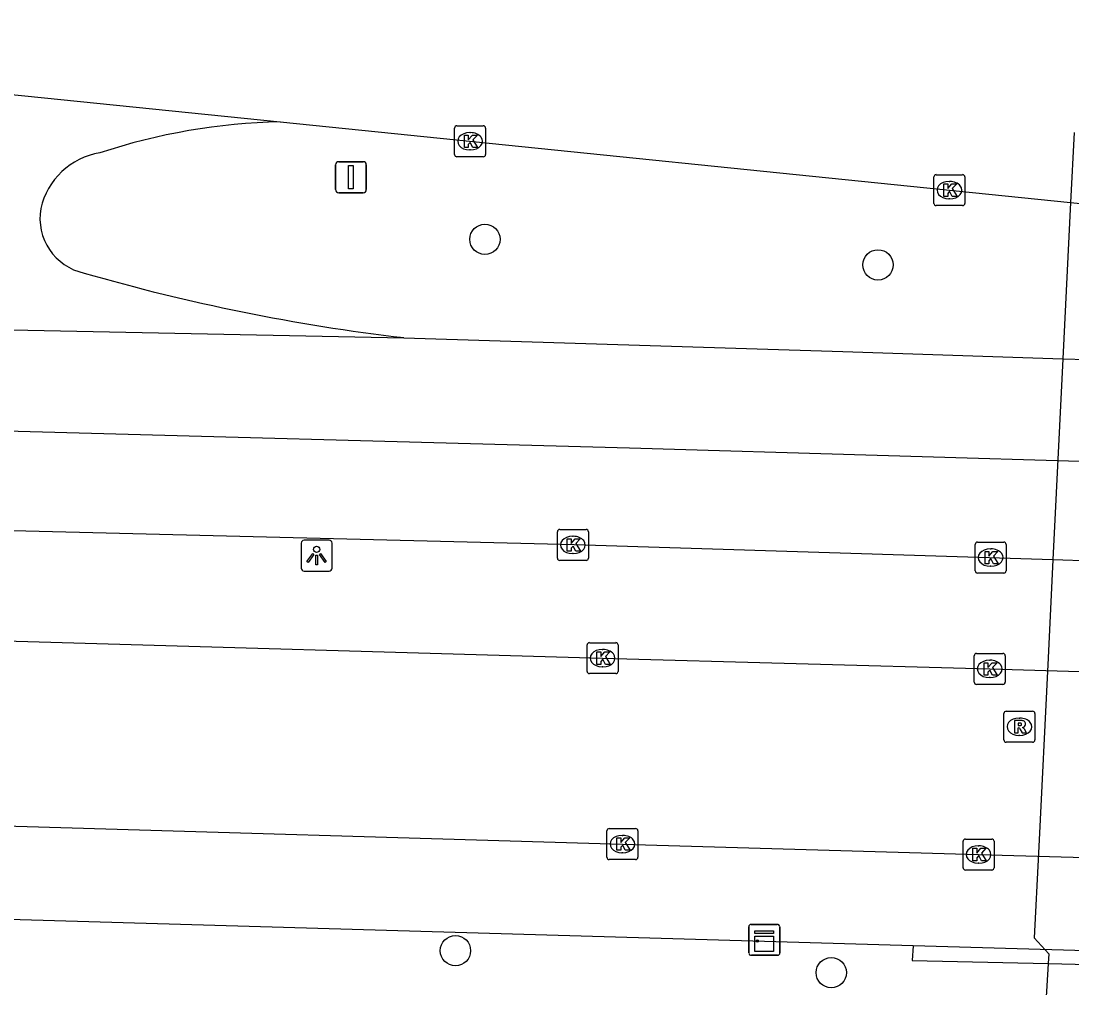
# Model space of a CAD drawing. Extents: x 161477 to 163040, y 383680 to 384868.
# Drawn here: x 162151.73 to 162185.65, y 384809.84 to 384841.06 of the extents above; entities that cross this region are included whole.
import ezdxf

# ---------------------------------------------------------------- set-up
doc = ezdxf.new("R2010")
doc.units = 0
for name, color, linetype in [('IMGEO_Boom', 7, 'Continuous'), ('IMGEO_Kast', 7, 'Continuous'), ('IMGEO_Kolk', 7, 'Continuous'), ('IMGEO_Lichtpunt', 7, 'Continuous'), ('IMGEO_Muur', 7, 'Continuous'), ('IMGEO_Rijbaan_lokaal_open', 7, 'Continuous'), ('IMGEO_Rijbaan_regionaal_gesloten', 7, 'Continuous'), ('IMGEO_Rioolput', 7, 'Continuous'), ('IMGEO_Tunneldeel', 7, 'Continuous'), ('IMGEO_Verkeersbordpaal', 7, 'Continuous'), ('IMGEO_Voetpad_open', 7, 'Continuous')]:
    doc.layers.add(name, color=color, linetype=linetype)

msp = doc.modelspace()

# ---------------------------------------------------------------- linework, layer by layer
at = {"layer": 'IMGEO_Boom'}
for centre in [(162166.7, 384834.012), (162179.388, 384833.186), (162165.75, 384811.04), (162177.88, 384810.33)]:
    msp.add_circle(centre, 0.489, dxfattribs=at)
at = {"layer": 'IMGEO_Kast'}
for p, q in [((162175.219, 384810.965), (162175.219, 384811.806)), ((162175.219, 384811.806), (162175.219, 384810.965)), ((162175.294, 384811.89), (162176.135, 384811.89)), ((162176.135, 384811.89), (162175.294, 384811.89)), ((162176.219, 384811.815), (162176.219, 384810.974)), ((162176.219, 384810.974), (162176.219, 384811.815)), ((162176.144, 384810.89), (162175.303, 384810.89)), ((162175.303, 384810.89), (162176.144, 384810.89))]:
    msp.add_line(p, q, dxfattribs=at)
for points in [[(162175.414, 384811.68), (162176.014, 384811.68), (162176.014, 384811.595), (162175.414, 384811.595), (162175.414, 384811.68)], [(162175.414, 384811.505), (162176.014, 384811.505), (162176.014, 384811.016), (162175.414, 384811.016), (162175.414, 384811.505)]]:
    msp.add_lwpolyline(points, dxfattribs=at)
msp.add_circle((162175.498, 384811.354), 0.0377, dxfattribs=at)
for centre, start, end in [((162175.297, 384811.812), 92.4484, 184.2845), ((162175.297, 384811.812), 92.4484, 184.2845), ((162176.141, 384811.812), 2.4484, 94.2845), ((162176.141, 384811.812), 2.4484, 94.2845), ((162175.297, 384810.968), 182.4484, 274.2845), ((162175.297, 384810.968), 182.4484, 274.2845), ((162176.141, 384810.968), 272.4484, 4.2845), ((162176.141, 384810.968), 272.4484, 4.2845)]:
    msp.add_arc(centre, 0.0779, start, end, dxfattribs=at)
at = {"layer": 'IMGEO_Kolk'}
for p, q in [((162165.721, 384836.752), (162165.721, 384837.604)), ((162165.796, 384837.678), (162166.648, 384837.678)), ((162166.722, 384837.604), (162166.722, 384836.752)), ((162166.209, 384837.458), (162166.234, 384837.458)), ((162166.232, 384836.898), (162166.207, 384836.898)), ((162166.648, 384836.678), (162165.796, 384836.678)), ((162181.194, 384835.173), (162181.194, 384836.025)), ((162181.269, 384836.099), (162182.121, 384836.099)), ((162181.682, 384835.879), (162181.707, 384835.879)), ((162182.195, 384836.025), (162182.195, 384835.173)), ((162181.705, 384835.319), (162181.68, 384835.319)), ((162182.121, 384835.099), (162181.269, 384835.099)), ((162169.114, 384824.642), (162169.966, 384824.642)), ((162169.039, 384823.716), (162169.039, 384824.568)), ((162169.527, 384824.422), (162169.552, 384824.422)), ((162170.04, 384824.568), (162170.04, 384823.716)), ((162182.524, 384823.309), (162182.524, 384824.161)), ((162182.599, 384824.235), (162183.451, 384824.235)), ((162183.012, 384824.015), (162183.037, 384824.015)), ((162183.525, 384824.161), (162183.525, 384823.309)), ((162169.966, 384823.642), (162169.114, 384823.642)), ((162169.55, 384823.862), (162169.525, 384823.862)), ((162183.035, 384823.455), (162183.01, 384823.455)), ((162183.451, 384823.235), (162182.599, 384823.235)), ((162169.997, 384820.06), (162169.997, 384820.912)), ((162170.072, 384820.986), (162170.924, 384820.986)), ((162170.998, 384820.912), (162170.998, 384820.06)), ((162170.485, 384820.766), (162170.51, 384820.766)), ((162182.495, 384819.713), (162182.495, 384820.565)), ((162182.57, 384820.639), (162183.422, 384820.639)), ((162183.496, 384820.565), (162183.496, 384819.713)), ((162170.508, 384820.206), (162170.483, 384820.206)), ((162182.983, 384820.419), (162183.008, 384820.419)), ((162170.924, 384819.986), (162170.072, 384819.986)), ((162183.422, 384819.639), (162182.57, 384819.639)), ((162183.006, 384819.859), (162182.981, 384819.859)), ((162170.639, 384814.057), (162170.639, 384814.909)), ((162170.714, 384814.983), (162171.566, 384814.983)), ((162171.64, 384814.909), (162171.64, 384814.057)), ((162171.127, 384814.763), (162171.152, 384814.763)), ((162182.134, 384813.719), (162182.134, 384814.571)), ((162182.209, 384814.645), (162183.061, 384814.645)), ((162183.135, 384814.571), (162183.135, 384813.719)), ((162171.15, 384814.203), (162171.125, 384814.203)), ((162182.622, 384814.425), (162182.647, 384814.425)), ((162171.566, 384813.983), (162170.714, 384813.983)), ((162182.645, 384813.865), (162182.62, 384813.865)), ((162183.061, 384813.645), (162182.209, 384813.645))]:
    msp.add_line(p, q, dxfattribs=at)
for points in [[(162165.721, 384836.752), (162165.721, 384837.604)], [(162165.796, 384837.678), (162166.648, 384837.678)], [(162166.722, 384837.604), (162166.722, 384836.752)], [(162166.042, 384837.378), (162166.165, 384837.378), (162166.165, 384837.227), (162166.295, 384837.378), (162166.459, 384837.378), (162166.313, 384837.227), (162166.466, 384836.978), (162166.314, 384836.978), (162166.229, 384837.142), (162166.165, 384837.075), (162166.165, 384836.978), (162166.042, 384836.978), (162166.042, 384837.378)], [(162166.648, 384836.678), (162165.796, 384836.678)], [(162181.194, 384835.173), (162181.194, 384836.025)], [(162181.269, 384836.099), (162182.121, 384836.099)], [(162182.195, 384836.025), (162182.195, 384835.173)], [(162181.515, 384835.799), (162181.638, 384835.799), (162181.638, 384835.648), (162181.768, 384835.799), (162181.932, 384835.799), (162181.786, 384835.648), (162181.939, 384835.399), (162181.787, 384835.399), (162181.702, 384835.563), (162181.638, 384835.496), (162181.638, 384835.399), (162181.515, 384835.399), (162181.515, 384835.799)], [(162182.121, 384835.099), (162181.269, 384835.099)], [(162169.114, 384824.642), (162169.966, 384824.642)], [(162169.039, 384823.716), (162169.039, 384824.568)], [(162169.36, 384824.342), (162169.483, 384824.342), (162169.483, 384824.191), (162169.613, 384824.342), (162169.777, 384824.342), (162169.631, 384824.191), (162169.784, 384823.942), (162169.632, 384823.942), (162169.547, 384824.106), (162169.483, 384824.039), (162169.483, 384823.942), (162169.36, 384823.942), (162169.36, 384824.342)], [(162170.04, 384824.568), (162170.04, 384823.716)], [(162182.524, 384823.309), (162182.524, 384824.161)], [(162182.599, 384824.235), (162183.451, 384824.235)], [(162183.525, 384824.161), (162183.525, 384823.309)], [(162169.966, 384823.642), (162169.114, 384823.642)], [(162182.845, 384823.935), (162182.968, 384823.935), (162182.968, 384823.784), (162183.098, 384823.935), (162183.262, 384823.935), (162183.116, 384823.784), (162183.269, 384823.535), (162183.117, 384823.535), (162183.032, 384823.699), (162182.968, 384823.632), (162182.968, 384823.535), (162182.845, 384823.535), (162182.845, 384823.935)], [(162183.451, 384823.235), (162182.599, 384823.235)], [(162169.997, 384820.06), (162169.997, 384820.912)], [(162170.072, 384820.986), (162170.924, 384820.986)], [(162170.998, 384820.912), (162170.998, 384820.06)], [(162170.318, 384820.686), (162170.441, 384820.686), (162170.441, 384820.535), (162170.571, 384820.686), (162170.735, 384820.686), (162170.589, 384820.535), (162170.742, 384820.286), (162170.59, 384820.286), (162170.505, 384820.45), (162170.441, 384820.383), (162170.441, 384820.286), (162170.318, 384820.286), (162170.318, 384820.686)], [(162182.495, 384819.713), (162182.495, 384820.565)], [(162182.57, 384820.639), (162183.422, 384820.639)], [(162183.496, 384820.565), (162183.496, 384819.713)], [(162182.816, 384820.339), (162182.939, 384820.339), (162182.939, 384820.188), (162183.069, 384820.339), (162183.233, 384820.339), (162183.087, 384820.188), (162183.24, 384819.939), (162183.088, 384819.939), (162183.003, 384820.103), (162182.939, 384820.036), (162182.939, 384819.939), (162182.816, 384819.939), (162182.816, 384820.339)], [(162170.924, 384819.986), (162170.072, 384819.986)], [(162183.422, 384819.639), (162182.57, 384819.639)], [(162170.639, 384814.057), (162170.639, 384814.909)], [(162170.714, 384814.983), (162171.566, 384814.983)], [(162171.64, 384814.909), (162171.64, 384814.057)], [(162170.96, 384814.683), (162171.083, 384814.683), (162171.083, 384814.532), (162171.213, 384814.683), (162171.377, 384814.683), (162171.231, 384814.532), (162171.384, 384814.283), (162171.232, 384814.283), (162171.147, 384814.447), (162171.083, 384814.38), (162171.083, 384814.283), (162170.96, 384814.283), (162170.96, 384814.683)], [(162182.134, 384813.719), (162182.134, 384814.571)], [(162182.209, 384814.645), (162183.061, 384814.645)], [(162183.135, 384814.571), (162183.135, 384813.719)], [(162182.455, 384814.345), (162182.578, 384814.345), (162182.578, 384814.194), (162182.708, 384814.345), (162182.872, 384814.345), (162182.726, 384814.194), (162182.879, 384813.945), (162182.727, 384813.945), (162182.642, 384814.109), (162182.578, 384814.042), (162182.578, 384813.945), (162182.455, 384813.945), (162182.455, 384814.345)], [(162171.566, 384813.983), (162170.714, 384813.983)], [(162183.061, 384813.645), (162182.209, 384813.645)]]:
    msp.add_lwpolyline(points, dxfattribs=at)
for centre, start, end in [((162165.798, 384837.602), 91.552, 178.448), ((162165.798, 384837.602), 91.552, 178.448), ((162166.646, 384837.602), 1.552, 88.448), ((162166.646, 384837.602), 1.552, 88.448), ((162165.798, 384836.754), 181.552, 268.448), ((162165.798, 384836.754), 181.552, 268.448), ((162166.646, 384836.754), 271.552, 358.448), ((162166.646, 384836.754), 271.552, 358.448), ((162181.271, 384836.023), 91.552, 178.448), ((162181.271, 384836.023), 91.552, 178.448), ((162182.119, 384836.023), 1.552, 88.448), ((162182.119, 384836.023), 1.552, 88.448), ((162181.271, 384835.175), 181.552, 268.448), ((162181.271, 384835.175), 181.552, 268.448), ((162182.119, 384835.175), 271.552, 358.448), ((162182.119, 384835.175), 271.552, 358.448), ((162169.116, 384824.566), 91.552, 178.448), ((162169.116, 384824.566), 91.552, 178.448), ((162169.964, 384824.566), 1.552, 88.448), ((162169.964, 384824.566), 1.552, 88.448), ((162182.601, 384824.159), 91.552, 178.448), ((162182.601, 384824.159), 91.552, 178.448), ((162183.449, 384824.159), 1.552, 88.448), ((162183.449, 384824.159), 1.552, 88.448), ((162169.116, 384823.718), 181.552, 268.448), ((162169.116, 384823.718), 181.552, 268.448), ((162169.964, 384823.718), 271.552, 358.448), ((162169.964, 384823.718), 271.552, 358.448), ((162182.601, 384823.311), 181.552, 268.448), ((162182.601, 384823.311), 181.552, 268.448), ((162183.449, 384823.311), 271.552, 358.448), ((162183.449, 384823.311), 271.552, 358.448), ((162170.074, 384820.91), 91.552, 178.448), ((162170.074, 384820.91), 91.552, 178.448), ((162170.922, 384820.91), 1.552, 88.448), ((162170.922, 384820.91), 1.552, 88.448), ((162182.572, 384820.563), 91.552, 178.448), ((162182.572, 384820.563), 91.552, 178.448), ((162183.42, 384820.563), 1.552, 88.448), ((162183.42, 384820.563), 1.552, 88.448), ((162170.074, 384820.062), 181.552, 268.448), ((162170.074, 384820.062), 181.552, 268.448), ((162170.922, 384820.062), 271.552, 358.448), ((162170.922, 384820.062), 271.552, 358.448), ((162182.572, 384819.715), 181.552, 268.448), ((162182.572, 384819.715), 181.552, 268.448), ((162183.42, 384819.715), 271.552, 358.448), ((162183.42, 384819.715), 271.552, 358.448), ((162170.716, 384814.907), 91.552, 178.448), ((162170.716, 384814.907), 91.552, 178.448), ((162171.564, 384814.907), 1.552, 88.448), ((162171.564, 384814.907), 1.552, 88.448), ((162182.211, 384814.569), 91.552, 178.448), ((162182.211, 384814.569), 91.552, 178.448), ((162183.059, 384814.569), 1.552, 88.448), ((162183.059, 384814.569), 1.552, 88.448), ((162170.716, 384814.059), 181.552, 268.448), ((162170.716, 384814.059), 181.552, 268.448), ((162171.564, 384814.059), 271.552, 358.448), ((162171.564, 384814.059), 271.552, 358.448), ((162182.211, 384813.721), 181.552, 268.448), ((162182.211, 384813.721), 181.552, 268.448), ((162183.059, 384813.721), 271.552, 358.448), ((162183.059, 384813.721), 271.552, 358.448)]:
    msp.add_arc(centre, 0.0765, start, end, dxfattribs=at)
for centre, major_axis, ratio, start_param, end_param in [((162166.208, 384837.178), (-0.387, 0.002), 0.722429, 4.712389, 7.853982), ((162166.233, 384837.178), (-0.39, 0.002), 0.717154, 1.570796, 4.712389), ((162181.681, 384835.599), (-0.387, 0.002), 0.722429, 4.712389, 7.853982), ((162181.706, 384835.599), (-0.39, 0.002), 0.717154, 1.570796, 4.712389), ((162169.526, 384824.142), (-0.387, 0.002), 0.722429, 4.712389, 7.853982), ((162169.551, 384824.142), (-0.39, 0.002), 0.717154, 1.570796, 4.712389), ((162183.011, 384823.735), (-0.387, 0.002), 0.722429, 4.712389, 7.853982), ((162183.036, 384823.735), (-0.39, 0.002), 0.717154, 1.570796, 4.712389), ((162170.484, 384820.486), (-0.387, 0.002), 0.722429, 4.712389, 7.853982), ((162170.509, 384820.486), (-0.39, 0.002), 0.717154, 1.570796, 4.712389), ((162182.982, 384820.139), (-0.387, 0.002), 0.722429, 4.712389, 7.853982), ((162183.007, 384820.139), (-0.39, 0.002), 0.717154, 1.570796, 4.712389), ((162171.126, 384814.483), (-0.387, 0.002), 0.722429, 4.712389, 7.853982), ((162171.151, 384814.483), (-0.39, 0.002), 0.717154, 1.570796, 4.712389), ((162182.621, 384814.145), (-0.387, 0.002), 0.722429, 4.712389, 7.853982), ((162182.646, 384814.145), (-0.39, 0.002), 0.717154, 1.570796, 4.712389)]:
    msp.add_ellipse(centre, major_axis=major_axis, ratio=ratio, start_param=start_param, end_param=end_param, dxfattribs=at)
at = {"layer": 'IMGEO_Lichtpunt'}
for p, q in [((162161.672, 384824.296), (162160.864, 384824.296)), ((162161.672, 384824.296), (162160.864, 384824.296)), ((162160.77, 384824.201), (162160.77, 384823.394)), ((162160.77, 384824.201), (162160.77, 384823.394)), ((162161.766, 384823.394), (162161.766, 384824.201)), ((162161.766, 384823.394), (162161.766, 384824.201)), ((162160.864, 384823.3), (162161.672, 384823.3)), ((162160.864, 384823.3), (162161.672, 384823.3))]:
    msp.add_line(p, q, dxfattribs=at)
for points in [[(162161.144, 384823.865), (162161.183, 384823.837), (162160.995, 384823.575), (162160.957, 384823.602), (162161.144, 384823.865)], [(162161.246, 384823.817), (162161.293, 384823.817), (162161.293, 384823.495), (162161.246, 384823.495), (162161.246, 384823.817)], [(162161.356, 384823.837), (162161.394, 384823.864), (162161.581, 384823.602), (162161.542, 384823.574), (162161.356, 384823.837)]]:
    msp.add_lwpolyline(points, dxfattribs=at)
msp.add_circle((162161.269, 384823.999), 0.0994, dxfattribs=at)
for centre, start, end in [((162160.864, 384824.201), 90, 180), ((162160.864, 384824.201), 90, 180), ((162161.672, 384824.201), 0, 90), ((162161.672, 384824.201), 0, 90), ((162160.864, 384823.394), 180, 270), ((162160.864, 384823.394), 180, 270), ((162161.672, 384823.394), 270, 0), ((162161.672, 384823.394), 270, 360)]:
    msp.add_arc(centre, 0.0946, start, end, dxfattribs=at)
at = {"layer": 'IMGEO_Muur'}
for points in [[(162180.521, 384811.197), (162180.491, 384810.727), (162184.881, 384810.621), (162187.947, 384810.548), (162191.466, 384810.463), (162193.83, 384810.406), (162198.401, 384810.296), (162198.425, 384810.675)], [(162198.425, 384810.675), (162180.521, 384811.197)]]:
    msp.add_lwpolyline(points, dxfattribs=at)
at = {"layer": 'IMGEO_Rijbaan_lokaal_open'}
for points in [[(162112.876, 384821.126), (162116.113, 384821.359), (162121.584, 384821.734), (162128.293, 384821.719), (162129.491, 384821.667), (162148.957, 384821.124), (162151.202, 384821.044), (162170.498, 384820.486), (162182.996, 384820.139), (162197.486, 384819.716), (162212.004, 384819.296), (162226.278, 384818.901), (162229.283, 384818.819), (162232.519, 384818.731)], [(162112.701, 384816.129), (162115.951, 384816.037), (162127.443, 384815.725), (162148.581, 384815.129), (162150.822, 384815.079), (162171.14, 384814.483), (162182.635, 384814.145), (162197.131, 384813.739), (162210.615, 384813.336), (162212.027, 384813.304)]]:
    msp.add_lwpolyline(points, dxfattribs=at)
for centre, radius, start, end in [((162160.531, 384817.861), 19.949, 91.278, 108.2822), ((162154.644, 384834.499), 2.334, 99.1485, 167.5466), ((162154.142, 384834.688), 1.805, 169.9694, 257.9433), ((162171.479, 384893.911), 63.508, 253.80381, 263.30941)]:
    msp.add_arc(centre, radius, start, end, dxfattribs=at)
at = {"layer": 'IMGEO_Rijbaan_regionaal_gesloten'}
for points in [[(162128.164, 384841.061), (162160.086, 384837.805)], [(162160.086, 384837.805), (162185.605, 384835.202), (162187.144, 384835.045), (162188.99, 384834.857), (162192.501, 384834.498), (162194.02, 384834.343), (162195.813, 384834.16), (162239.646, 384829.689)], [(162124.932, 384831.608), (162135.79, 384831.397), (162146.649, 384831.183), (162164.08, 384830.835)], [(162164.08, 384830.835), (162178.256, 384830.389), (162185.355, 384830.156), (162186.925, 384830.104), (162188.787, 384830.042), (162192.306, 384829.925), (162193.829, 384829.874), (162195.597, 384829.814), (162208.873, 384829.36)], [(162007.898, 384827.144), (162018.329, 384827.632), (162032.57, 384828.253), (162046.575, 384828.694), (162057.894, 384828.894), (162073.547, 384829.004), (162092.48, 384828.871), (162104.358, 384828.768), (162111.567, 384828.615), (162129.163, 384828.304), (162150.039, 384827.856), (162171.371, 384827.274), (162187.355, 384826.802)], [(162243.803, 384821.264), (162233.677, 384821.817), (162208.539, 384822.866), (162195.274, 384823.312), (162185.034, 384823.661), (162169.584, 384824.142), (162147.984, 384824.687), (162104.021, 384825.581)]]:
    msp.add_lwpolyline(points, dxfattribs=at)
at = {"layer": 'IMGEO_Rioolput'}
for p, q in [((162183.453, 384817.846), (162183.453, 384818.698)), ((162183.528, 384818.772), (162184.38, 384818.772)), ((162183.941, 384818.552), (162183.966, 384818.552)), ((162184.454, 384818.698), (162184.454, 384817.846)), ((162183.964, 384817.992), (162183.939, 384817.992)), ((162184.38, 384817.772), (162183.528, 384817.772))]:
    msp.add_line(p, q, dxfattribs=at)
for points in [[(162183.453, 384817.846), (162183.453, 384818.698)], [(162183.528, 384818.772), (162184.38, 384818.772)], [(162184.454, 384818.698), (162184.454, 384817.846)], [(162184.042, 384818.47), (162183.79, 384818.472), (162183.79, 384818.072)], [(162183.79, 384818.072), (162183.914, 384818.072), (162183.914, 384818.234), (162183.925, 384818.234)], [(162183.968, 384818.391), (162183.914, 384818.391), (162183.914, 384818.31)], [(162183.914, 384818.31), (162183.966, 384818.31)], [(162183.972, 384818.205), (162184.043, 384818.072), (162184.183, 384818.072), (162184.118, 384818.198)], [(162184.38, 384817.772), (162183.528, 384817.772)]]:
    msp.add_lwpolyline(points, dxfattribs=at)
for centre, radius, start, end in [((162183.53, 384818.696), 0.0765, 91.552, 178.448), ((162183.53, 384818.696), 0.0765, 91.552, 178.448), ((162184.378, 384818.696), 0.0765, 1.552, 88.448), ((162184.378, 384818.696), 0.0765, 1.552, 88.448), ((162183.924, 384818.181), 0.0533, 26.0293, 88.6989), ((162183.95, 384818.499), 0.19, 274.7715, 282.9687), ((162183.974, 384818.295), 0.0964, 77.0061, 93.1865), ((162183.988, 384818.352), 0.0378, 276.6634, 79.6772), ((162184.041, 384818.36), 0.109, 350.3612, 89.416), ((162184.039, 384818.36), 0.112, 277.5842, 350.9817), ((162184.023, 384818.145), 0.108, 29.5134, 73.7905), ((162183.53, 384817.848), 0.0765, 181.552, 268.448), ((162183.53, 384817.848), 0.0765, 181.552, 268.448), ((162184.378, 384817.848), 0.0765, 271.552, 358.448), ((162184.378, 384817.848), 0.0765, 271.552, 358.448)]:
    msp.add_arc(centre, radius, start, end, dxfattribs=at)
for centre, major_axis, ratio, start_param, end_param in [((162183.94, 384818.272), (-0.387, 0.002), 0.722429, 4.712389, 7.853982), ((162183.965, 384818.272), (-0.39, 0.002), 0.717154, 1.570796, 4.712389)]:
    msp.add_ellipse(centre, major_axis=major_axis, ratio=ratio, start_param=start_param, end_param=end_param, dxfattribs=at)
at = {"layer": 'IMGEO_Tunneldeel'}
msp.add_lwpolyline([(162185.716, 384837.457), (162185.605, 384835.202), (162185.355, 384830.156), (162185.034, 384823.661), (162184.878, 384820.497), (162184.567, 384814.193), (162184.431, 384811.454), (162184.899, 384810.935), (162184.881, 384810.621), (162184.809, 384809.365), (162184.645, 384806.878), (162186.085, 384809.323)], dxfattribs=at)
at = {"layer": 'IMGEO_Verkeersbordpaal'}
for p, q in [((162161.982, 384836.517), (162162.772, 384836.517)), ((162162.772, 384836.517), (162161.982, 384836.517)), ((162161.882, 384835.617), (162161.882, 384836.417)), ((162161.882, 384836.417), (162161.882, 384835.617)), ((162162.872, 384836.417), (162162.872, 384835.617)), ((162162.872, 384835.617), (162162.872, 384836.417)), ((162162.772, 384835.517), (162161.982, 384835.517)), ((162161.982, 384835.517), (162162.772, 384835.517))]:
    msp.add_line(p, q, dxfattribs=at)
msp.add_lwpolyline([(162162.302, 384836.392), (162162.452, 384836.392), (162162.452, 384835.642), (162162.302, 384835.642), (162162.302, 384836.392)], dxfattribs=at)
for centre, start, end in [((162161.982, 384836.417), 90, 180), ((162161.982, 384836.417), 90, 180), ((162162.772, 384836.417), 0, 90), ((162162.772, 384836.417), 360, 90), ((162161.982, 384835.617), 180, 270), ((162161.982, 384835.617), 180, 270), ((162162.772, 384835.617), 270, 0), ((162162.772, 384835.617), 270, 0)]:
    msp.add_arc(centre, 0.1, start, end, dxfattribs=at)
at = {"layer": 'IMGEO_Voetpad_open'}
msp.add_lwpolyline([(162180.521, 384811.197), (162150.581, 384812.069), (162134.346, 384812.508), (162116.56, 384813.001), (162116.517, 384811.393), (162113.743, 384811.498), (162113.808, 384813.069), (162111.103, 384813.142)], dxfattribs=at)

doc.saveas('drawing.dxf')
